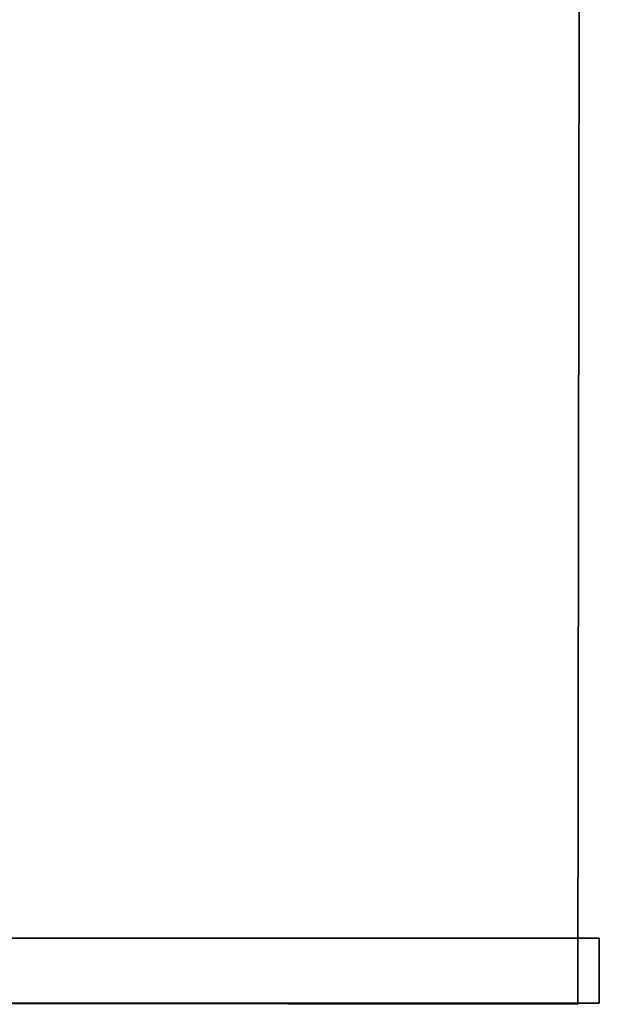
# Model space of a CAD drawing. Extents: x 413.3 to 457.5, y 5047.8 to 5050.
# Tile 741 of 770: x 457.3843 to 457.4687, y 5047.8249 to 5047.9682. Entities that reach past the tile are written whole.
import ezdxf

# ---------------------------------------------------------------- set-up
doc = ezdxf.new("R2010")
doc.units = 0
doc.header["$LTSCALE"] = 150
doc.header["$MEASUREMENT"] = 0
doc.layers.add('3DFACE_SHAPE', color=7, linetype='CONTINUOUS')

msp = doc.modelspace()

# ---------------------------------------------------------------- linework, layer by layer
at = {"layer": '3DFACE_SHAPE', "color": 13}
for points, invisible_edges in [([(457.46869, 5050.02487), (457.26869, 5050.02515), (457.26554, 5047.82515)], 12), ([(457.26554, 5047.82515, -0.2), (457.26869, 5050.02515, -0.2), (457.46554, 5047.82487, -0.2)], 2), ([(457.46554, 5047.82487), (457.46869, 5050.02487), (457.26554, 5047.82515)], 2), ([(457.26869, 5050.02515, -0.2), (457.46869, 5050.02487, -0.2), (457.46554, 5047.82487, -0.2)], 12), ([(457.36869, 5047.825, -0.0095), (457.37184, 5050.025, -0.0095), (457.46554, 5047.82487, -0.0095)], 2), ([(457.46869, 5050.02487, -0.1905), (457.37184, 5050.025, -0.1905), (457.36869, 5047.825, -0.1905)], 12), ([(457.46554, 5047.82487, -0.1905), (457.46869, 5050.02487, -0.1905), (457.36869, 5047.825, -0.1905)], 2), ([(457.37184, 5050.025, -0.0095), (457.46869, 5050.02487, -0.0095), (457.46554, 5047.82487, -0.0095)], 12), ([(457.46554, 5047.82487, -0.0095), (457.46869, 5050.02487, -0.0095), (457.46554, 5047.82487)], 2), ([(457.46869, 5050.02487, -0.0095), (457.46869, 5050.02487), (457.46554, 5047.82487)], 12), ([(457.46554, 5047.82487, -0.2), (457.46869, 5050.02487, -0.2), (457.46554, 5047.82487, -0.1905)], 2), ([(457.46869, 5050.02487, -0.2), (457.46869, 5050.02487, -0.1905), (457.46554, 5047.82487, -0.1905)], 12), ([(457.26869, 5047.82501, -1), (457.37184, 5047.83451, -1), (457.46869, 5047.82501, -1)], 3), ([(457.46869, 5047.82501, -0.2), (457.36554, 5047.83451, -0.2), (457.26869, 5047.82501, -0.2)], 3), ([(457.37184, 5047.83451, -0.2), (457.36554, 5047.83451, -0.2), (457.46869, 5047.82501, -0.2)], 15), ([(457.37184, 5047.83451, -1), (457.46869, 5047.83451, -1), (457.46869, 5047.82501, -1)], 12), ([(457.46869, 5047.83451, -0.2), (457.37184, 5047.83451, -0.2), (457.46869, 5047.82501, -0.2)], 2), ([(457.37184, 5047.83451, -1), (457.37184, 5047.83451, -0.2), (457.46869, 5047.83451, -1)], 2), ([(457.37184, 5047.83451, -0.2), (457.46869, 5047.83451, -0.2), (457.46869, 5047.83451, -1)], 12), ([(457.46869, 5047.83451, -1), (457.46869, 5047.83451, -0.2), (457.46869, 5047.82501, -1)], 2), ([(457.46869, 5047.83451, -0.2), (457.46869, 5047.82501, -0.2), (457.46869, 5047.82501, -1)], 12), ([(457.26554, 5047.82515), (457.36869, 5047.825, -0.0095), (457.46554, 5047.82487)], 3), ([(457.46554, 5047.82487, -0.2), (457.36239, 5047.82501, -0.1905), (457.26554, 5047.82515, -0.2)], 3), ([(457.46869, 5047.82501, -1), (457.46869, 5047.82501, -0.2), (457.26869, 5047.82501, -1)], 2), ([(457.46869, 5047.82501, -0.2), (457.26869, 5047.82501, -0.2), (457.26869, 5047.82501, -1)], 12), ([(457.36869, 5047.825, -0.1905), (457.36239, 5047.82501, -0.1905), (457.46554, 5047.82487, -0.2)], 15), ([(457.36869, 5047.825, -0.0095), (457.46554, 5047.82487, -0.0095), (457.46554, 5047.82487)], 12), ([(457.46554, 5047.82487, -0.1905), (457.36869, 5047.825, -0.1905), (457.46554, 5047.82487, -0.2)], 2)]:
    msp.add_3dface(points, dxfattribs=dict(at, invisible_edges=invisible_edges))

doc.saveas('drawing.dxf')
